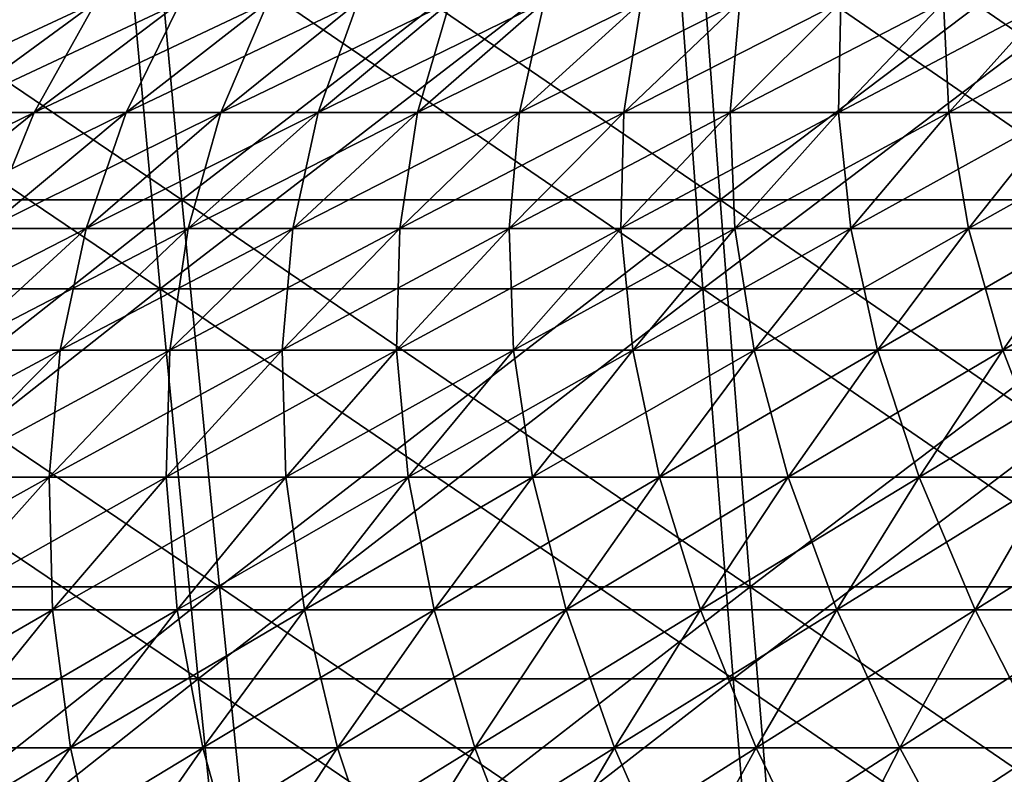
# Model space of a CAD drawing. Header units: millimetres. Extents: x -250 to 250, y -45 to 4150.
# Tile 485 of 656: x -34 to -23, y 4013 to 4022. Entities that reach past the tile are written whole.
import ezdxf

# ---------------------------------------------------------------- set-up
doc = ezdxf.new("R2010")
doc.units = ezdxf.units.MM
doc.header["$LTSCALE"] = 81.481481
for name, color, linetype in [('19', 7, 'CONTINUOUS'), ('20', 7, 'CONTINUOUS'), ('21', 7, 'CONTINUOUS'), ('22', 7, 'CONTINUOUS'), ('23', 7, 'CONTINUOUS'), ('24', 7, 'CONTINUOUS')]:
    doc.layers.add(name, color=color, linetype=linetype)

msp = doc.modelspace()

# ---------------------------------------------------------------- linework, layer by layer
at = {"layer": '19', "color": 7, "linetype": 'CONTINUOUS'}
for points in [[(-33.084, 4023.584, -213.13), (-39.109, 4018.851, -209.214), (-39.632, 4023.584, -212.01), (-33.084, 4023.584, -213.13)], [(-32.648, 4018.851, -210.319), (-39.109, 4018.851, -209.214), (-33.084, 4023.584, -213.13), (-32.648, 4018.851, -210.319)], [(-26.505, 4023.584, -214.048), (-32.648, 4018.851, -210.319), (-33.084, 4023.584, -213.13), (-26.505, 4023.584, -214.048)], [(-26.155, 4018.851, -211.224), (-32.648, 4018.851, -210.319), (-26.505, 4023.584, -214.048), (-26.155, 4018.851, -211.224)], [(-19.901, 4023.584, -214.763), (-26.155, 4018.851, -211.224), (-26.505, 4023.584, -214.048), (-19.901, 4023.584, -214.763)], [(-19.638, 4018.851, -211.93), (-26.155, 4018.851, -211.224), (-19.901, 4023.584, -214.763), (-19.638, 4018.851, -211.93)], [(-32.648, 4018.851, -210.319), (-38.567, 4014.181, -206.315), (-39.109, 4018.851, -209.214), (-32.648, 4018.851, -210.319)], [(-32.195, 4014.181, -207.405), (-38.567, 4014.181, -206.315), (-32.648, 4018.851, -210.319), (-32.195, 4014.181, -207.405)], [(-26.155, 4018.851, -211.224), (-32.195, 4014.181, -207.405), (-32.648, 4018.851, -210.319), (-26.155, 4018.851, -211.224)], [(-25.793, 4014.181, -208.298), (-32.195, 4014.181, -207.405), (-26.155, 4018.851, -211.224), (-25.793, 4014.181, -208.298)], [(-19.638, 4018.851, -211.93), (-25.793, 4014.181, -208.298), (-26.155, 4018.851, -211.224), (-19.638, 4018.851, -211.93)], [(-19.366, 4014.181, -208.993), (-25.793, 4014.181, -208.298), (-19.638, 4018.851, -211.93), (-19.366, 4014.181, -208.993)], [(-32.195, 4014.181, -207.405), (-38.006, 4009.578, -203.316), (-38.567, 4014.181, -206.315), (-32.195, 4014.181, -207.405)], [(-31.727, 4009.578, -204.39), (-38.006, 4009.578, -203.316), (-32.195, 4014.181, -207.405), (-31.727, 4009.578, -204.39)], [(-25.793, 4014.181, -208.298), (-31.727, 4009.578, -204.39), (-32.195, 4014.181, -207.405), (-25.793, 4014.181, -208.298)], [(-25.418, 4009.578, -205.27), (-31.727, 4009.578, -204.39), (-25.793, 4014.181, -208.298), (-25.418, 4009.578, -205.27)], [(-19.366, 4014.181, -208.993), (-25.418, 4009.578, -205.27), (-25.793, 4014.181, -208.298), (-19.366, 4014.181, -208.993)], [(-19.085, 4009.578, -205.955), (-25.418, 4009.578, -205.27), (-19.366, 4014.181, -208.993), (-19.085, 4009.578, -205.955)]]:
    msp.add_3dface(points, dxfattribs=at)
at = {"layer": '20', "color": 7, "linetype": 'CONTINUOUS'}
for points in [[(-39.109, 4018.851, 209.214), (-32.648, 4018.851, 210.319), (-39.632, 4023.584, 212.01), (-39.109, 4018.851, 209.214)], [(-39.632, 4023.584, 212.01), (-32.648, 4018.851, 210.319), (-33.084, 4023.584, 213.13), (-39.632, 4023.584, 212.01)], [(-32.648, 4018.851, 210.319), (-26.155, 4018.851, 211.224), (-33.084, 4023.584, 213.13), (-32.648, 4018.851, 210.319)], [(-33.084, 4023.584, 213.13), (-26.155, 4018.851, 211.224), (-26.505, 4023.584, 214.048), (-33.084, 4023.584, 213.13)], [(-26.155, 4018.851, 211.224), (-19.638, 4018.851, 211.93), (-26.505, 4023.584, 214.048), (-26.155, 4018.851, 211.224)], [(-26.505, 4023.584, 214.048), (-19.638, 4018.851, 211.93), (-19.901, 4023.584, 214.763), (-26.505, 4023.584, 214.048)], [(-38.567, 4014.181, 206.315), (-32.195, 4014.181, 207.405), (-39.109, 4018.851, 209.214), (-38.567, 4014.181, 206.315)], [(-39.109, 4018.851, 209.214), (-32.195, 4014.181, 207.405), (-32.648, 4018.851, 210.319), (-39.109, 4018.851, 209.214)], [(-32.195, 4014.181, 207.405), (-25.793, 4014.181, 208.298), (-32.648, 4018.851, 210.319), (-32.195, 4014.181, 207.405)], [(-32.648, 4018.851, 210.319), (-25.793, 4014.181, 208.298), (-26.155, 4018.851, 211.224), (-32.648, 4018.851, 210.319)], [(-25.793, 4014.181, 208.298), (-19.366, 4014.181, 208.993), (-26.155, 4018.851, 211.224), (-25.793, 4014.181, 208.298)], [(-26.155, 4018.851, 211.224), (-19.366, 4014.181, 208.993), (-19.638, 4018.851, 211.93), (-26.155, 4018.851, 211.224)], [(-38.006, 4009.578, 203.316), (-31.727, 4009.578, 204.39), (-38.567, 4014.181, 206.315), (-38.006, 4009.578, 203.316)], [(-38.567, 4014.181, 206.315), (-31.727, 4009.578, 204.39), (-32.195, 4014.181, 207.405), (-38.567, 4014.181, 206.315)], [(-31.727, 4009.578, 204.39), (-25.418, 4009.578, 205.27), (-32.195, 4014.181, 207.405), (-31.727, 4009.578, 204.39)], [(-32.195, 4014.181, 207.405), (-25.418, 4009.578, 205.27), (-25.793, 4014.181, 208.298), (-32.195, 4014.181, 207.405)], [(-25.418, 4009.578, 205.27), (-19.085, 4009.578, 205.955), (-25.793, 4014.181, 208.298), (-25.418, 4009.578, 205.27)], [(-25.793, 4014.181, 208.298), (-19.085, 4009.578, 205.955), (-19.366, 4014.181, 208.993), (-25.793, 4014.181, 208.298)]]:
    msp.add_3dface(points, dxfattribs=at)
at = {"layer": '21', "color": 7, "linetype": 'CONTINUOUS'}
for points in [[(-32.821, 4024.611, 211.434), (-38.798, 4019.916, 207.55), (-39.316, 4024.611, 210.323), (-32.821, 4024.611, 211.434)], [(-32.388, 4019.916, 208.646), (-38.798, 4019.916, 207.55), (-32.821, 4024.611, 211.434), (-32.388, 4019.916, 208.646)], [(-26.294, 4024.611, 212.344), (-32.388, 4019.916, 208.646), (-32.821, 4024.611, 211.434), (-26.294, 4024.611, 212.344)], [(-25.947, 4019.916, 209.544), (-32.388, 4019.916, 208.646), (-26.294, 4024.611, 212.344), (-25.947, 4019.916, 209.544)], [(-19.742, 4024.611, 213.054), (-25.947, 4019.916, 209.544), (-26.294, 4024.611, 212.344), (-19.742, 4024.611, 213.054)], [(-19.482, 4019.916, 210.244), (-25.947, 4019.916, 209.544), (-19.742, 4024.611, 213.054), (-19.482, 4019.916, 210.244)], [(-32.388, 4019.916, 208.646), (-38.26, 4015.284, 204.675), (-38.798, 4019.916, 207.55), (-32.388, 4019.916, 208.646)], [(-31.939, 4015.284, 205.756), (-38.26, 4015.284, 204.675), (-32.388, 4019.916, 208.646), (-31.939, 4015.284, 205.756)], [(-25.947, 4019.916, 209.544), (-31.939, 4015.284, 205.756), (-32.388, 4019.916, 208.646), (-25.947, 4019.916, 209.544)], [(-25.588, 4015.284, 206.642), (-31.939, 4015.284, 205.756), (-25.947, 4019.916, 209.544), (-25.588, 4015.284, 206.642)], [(-19.482, 4019.916, 210.244), (-25.588, 4015.284, 206.642), (-25.947, 4019.916, 209.544), (-19.482, 4019.916, 210.244)], [(-19.212, 4015.284, 207.332), (-25.588, 4015.284, 206.642), (-19.482, 4019.916, 210.244), (-19.212, 4015.284, 207.332)], [(-31.939, 4015.284, 205.756), (-37.704, 4010.718, 201.7), (-38.26, 4015.284, 204.675), (-31.939, 4015.284, 205.756)], [(-31.475, 4010.718, 202.766), (-37.704, 4010.718, 201.7), (-31.939, 4015.284, 205.756), (-31.475, 4010.718, 202.766)], [(-25.588, 4015.284, 206.642), (-31.475, 4010.718, 202.766), (-31.939, 4015.284, 205.756), (-25.588, 4015.284, 206.642)], [(-25.216, 4010.718, 203.639), (-31.475, 4010.718, 202.766), (-25.588, 4015.284, 206.642), (-25.216, 4010.718, 203.639)], [(-19.212, 4015.284, 207.332), (-25.216, 4010.718, 203.639), (-25.588, 4015.284, 206.642), (-19.212, 4015.284, 207.332)], [(-18.933, 4010.718, 204.319), (-25.216, 4010.718, 203.639), (-19.212, 4015.284, 207.332), (-18.933, 4010.718, 204.319)]]:
    msp.add_3dface(points, dxfattribs=at)
at = {"layer": '22', "color": 7, "linetype": 'CONTINUOUS'}
for points in [[(-38.798, 4019.916, -207.55), (-32.388, 4019.916, -208.646), (-39.316, 4024.611, -210.323), (-38.798, 4019.916, -207.55)], [(-39.316, 4024.611, -210.323), (-32.388, 4019.916, -208.646), (-32.821, 4024.611, -211.434), (-39.316, 4024.611, -210.323)], [(-32.388, 4019.916, -208.646), (-25.947, 4019.916, -209.544), (-32.821, 4024.611, -211.434), (-32.388, 4019.916, -208.646)], [(-32.821, 4024.611, -211.434), (-25.947, 4019.916, -209.544), (-26.294, 4024.611, -212.344), (-32.821, 4024.611, -211.434)], [(-25.947, 4019.916, -209.544), (-19.482, 4019.916, -210.244), (-26.294, 4024.611, -212.344), (-25.947, 4019.916, -209.544)], [(-26.294, 4024.611, -212.344), (-19.482, 4019.916, -210.244), (-19.742, 4024.611, -213.054), (-26.294, 4024.611, -212.344)], [(-38.26, 4015.284, -204.675), (-31.939, 4015.284, -205.756), (-38.798, 4019.916, -207.55), (-38.26, 4015.284, -204.675)], [(-38.798, 4019.916, -207.55), (-31.939, 4015.284, -205.756), (-32.388, 4019.916, -208.646), (-38.798, 4019.916, -207.55)], [(-31.939, 4015.284, -205.756), (-25.588, 4015.284, -206.642), (-32.388, 4019.916, -208.646), (-31.939, 4015.284, -205.756)], [(-32.388, 4019.916, -208.646), (-25.588, 4015.284, -206.642), (-25.947, 4019.916, -209.544), (-32.388, 4019.916, -208.646)], [(-25.588, 4015.284, -206.642), (-19.212, 4015.284, -207.332), (-25.947, 4019.916, -209.544), (-25.588, 4015.284, -206.642)], [(-25.947, 4019.916, -209.544), (-19.212, 4015.284, -207.332), (-19.482, 4019.916, -210.244), (-25.947, 4019.916, -209.544)], [(-37.704, 4010.718, -201.7), (-31.475, 4010.718, -202.766), (-38.26, 4015.284, -204.675), (-37.704, 4010.718, -201.7)], [(-38.26, 4015.284, -204.675), (-31.475, 4010.718, -202.766), (-31.939, 4015.284, -205.756), (-38.26, 4015.284, -204.675)], [(-31.475, 4010.718, -202.766), (-25.216, 4010.718, -203.639), (-31.939, 4015.284, -205.756), (-31.475, 4010.718, -202.766)], [(-31.939, 4015.284, -205.756), (-25.216, 4010.718, -203.639), (-25.588, 4015.284, -206.642), (-31.939, 4015.284, -205.756)], [(-25.216, 4010.718, -203.639), (-18.933, 4010.718, -204.319), (-25.588, 4015.284, -206.642), (-25.216, 4010.718, -203.639)], [(-25.588, 4015.284, -206.642), (-18.933, 4010.718, -204.319), (-19.212, 4015.284, -207.332), (-25.588, 4015.284, -206.642)]]:
    msp.add_3dface(points, dxfattribs=at)
at = {"layer": '23', "color": 7, "linetype": 'CONTINUOUS'}
for points in [[(-35.224, 4020.963, 34.156), (-34.156, 4020.963, 35.224), (-33.418, 4022.282, 32.404), (-35.224, 4020.963, 34.156)], [(-34.4, 4022.282, 31.359), (-35.224, 4020.963, 34.156), (-33.418, 4022.282, 32.404), (-34.4, 4022.282, 31.359)], [(-34.156, 4020.963, 35.224), (-33.055, 4020.963, 36.259), (-32.404, 4022.282, 33.418), (-34.156, 4020.963, 35.224)], [(-33.418, 4022.282, 32.404), (-34.156, 4020.963, 35.224), (-32.404, 4022.282, 33.418), (-33.418, 4022.282, 32.404)], [(-33.055, 4020.963, 36.259), (-31.923, 4020.963, 37.26), (-31.359, 4022.282, 34.4), (-33.055, 4020.963, 36.259)], [(-32.404, 4022.282, 33.418), (-33.055, 4020.963, 36.259), (-31.359, 4022.282, 34.4), (-32.404, 4022.282, 33.418)], [(-31.923, 4020.963, 37.26), (-30.76, 4020.963, 38.226), (-30.285, 4022.282, 35.349), (-31.923, 4020.963, 37.26)], [(-31.359, 4022.282, 34.4), (-31.923, 4020.963, 37.26), (-30.285, 4022.282, 35.349), (-31.359, 4022.282, 34.4)], [(-30.76, 4020.963, 38.226), (-29.568, 4020.963, 39.155), (-29.182, 4022.282, 36.265), (-30.76, 4020.963, 38.226)], [(-30.285, 4022.282, 35.349), (-30.76, 4020.963, 38.226), (-29.182, 4022.282, 36.265), (-30.285, 4022.282, 35.349)], [(-29.568, 4020.963, 39.155), (-28.348, 4020.963, 40.047), (-28.052, 4022.282, 37.146), (-29.568, 4020.963, 39.155)], [(-29.182, 4022.282, 36.265), (-29.568, 4020.963, 39.155), (-28.052, 4022.282, 37.146), (-29.182, 4022.282, 36.265)], [(-28.348, 4020.963, 40.047), (-27.102, 4020.963, 40.901), (-26.894, 4022.282, 37.993), (-28.348, 4020.963, 40.047)], [(-28.052, 4022.282, 37.146), (-28.348, 4020.963, 40.047), (-26.894, 4022.282, 37.993), (-28.052, 4022.282, 37.146)], [(-27.102, 4020.963, 40.901), (-25.829, 4020.963, 41.716), (-25.712, 4022.282, 38.803), (-27.102, 4020.963, 40.901)], [(-26.894, 4022.282, 37.993), (-27.102, 4020.963, 40.901), (-25.712, 4022.282, 38.803), (-26.894, 4022.282, 37.993)], [(-25.829, 4020.963, 41.716), (-24.533, 4020.963, 42.492), (-24.505, 4022.282, 39.576), (-25.829, 4020.963, 41.716)], [(-25.712, 4022.282, 38.803), (-25.829, 4020.963, 41.716), (-24.505, 4022.282, 39.576), (-25.712, 4022.282, 38.803)], [(-24.533, 4020.963, 42.492), (-23.212, 4020.963, 43.227), (-23.274, 4022.282, 40.312), (-24.533, 4020.963, 42.492)], [(-24.505, 4022.282, 39.576), (-24.533, 4020.963, 42.492), (-23.274, 4022.282, 40.312), (-24.505, 4022.282, 39.576)], [(-23.274, 4022.282, 40.312), (-23.212, 4020.963, 43.227), (-22.022, 4022.282, 41.01), (-23.274, 4022.282, 40.312)], [(-23.212, 4020.963, 43.227), (-21.87, 4020.963, 43.921), (-22.022, 4022.282, 41.01), (-23.212, 4020.963, 43.227)], [(-35.882, 4019.575, 37.004), (-34.725, 4019.575, 38.092), (-34.156, 4020.963, 35.224), (-35.882, 4019.575, 37.004)], [(-35.224, 4020.963, 34.156), (-35.882, 4019.575, 37.004), (-34.156, 4020.963, 35.224), (-35.224, 4020.963, 34.156)], [(-34.725, 4019.575, 38.092), (-33.536, 4019.575, 39.143), (-33.055, 4020.963, 36.259), (-34.725, 4019.575, 38.092)], [(-34.156, 4020.963, 35.224), (-34.725, 4019.575, 38.092), (-33.055, 4020.963, 36.259), (-34.156, 4020.963, 35.224)], [(-33.536, 4019.575, 39.143), (-32.314, 4019.575, 40.157), (-31.923, 4020.963, 37.26), (-33.536, 4019.575, 39.143)], [(-33.055, 4020.963, 36.259), (-33.536, 4019.575, 39.143), (-31.923, 4020.963, 37.26), (-33.055, 4020.963, 36.259)], [(-32.314, 4019.575, 40.157), (-31.062, 4019.575, 41.133), (-30.76, 4020.963, 38.226), (-32.314, 4019.575, 40.157)], [(-31.923, 4020.963, 37.26), (-32.314, 4019.575, 40.157), (-30.76, 4020.963, 38.226), (-31.923, 4020.963, 37.26)], [(-31.062, 4019.575, 41.133), (-29.781, 4019.575, 42.07), (-29.568, 4020.963, 39.155), (-31.062, 4019.575, 41.133)], [(-30.76, 4020.963, 38.226), (-31.062, 4019.575, 41.133), (-29.568, 4020.963, 39.155), (-30.76, 4020.963, 38.226)], [(-29.781, 4019.575, 42.07), (-28.471, 4019.575, 42.967), (-28.348, 4020.963, 40.047), (-29.781, 4019.575, 42.07)], [(-29.568, 4020.963, 39.155), (-29.781, 4019.575, 42.07), (-28.348, 4020.963, 40.047), (-29.568, 4020.963, 39.155)], [(-28.471, 4019.575, 42.967), (-27.135, 4019.575, 43.824), (-27.102, 4020.963, 40.901), (-28.471, 4019.575, 42.967)], [(-28.348, 4020.963, 40.047), (-28.471, 4019.575, 42.967), (-27.102, 4020.963, 40.901), (-28.348, 4020.963, 40.047)], [(-27.135, 4019.575, 43.824), (-25.772, 4019.575, 44.639), (-25.829, 4020.963, 41.716), (-27.135, 4019.575, 43.824)], [(-27.102, 4020.963, 40.901), (-27.135, 4019.575, 43.824), (-25.829, 4020.963, 41.716), (-27.102, 4020.963, 40.901)], [(-25.829, 4020.963, 41.716), (-25.772, 4019.575, 44.639), (-24.533, 4020.963, 42.492), (-25.829, 4020.963, 41.716)], [(-25.772, 4019.575, 44.639), (-24.385, 4019.575, 45.411), (-24.533, 4020.963, 42.492), (-25.772, 4019.575, 44.639)], [(-24.533, 4020.963, 42.492), (-24.385, 4019.575, 45.411), (-23.212, 4020.963, 43.227), (-24.533, 4020.963, 42.492)], [(-24.385, 4019.575, 45.411), (-22.975, 4019.575, 46.141), (-23.212, 4020.963, 43.227), (-24.385, 4019.575, 45.411)], [(-23.212, 4020.963, 43.227), (-22.975, 4019.575, 46.141), (-21.87, 4020.963, 43.921), (-23.212, 4020.963, 43.227)], [(-22.975, 4019.575, 46.141), (-21.543, 4019.575, 46.826), (-21.87, 4020.963, 43.921), (-22.975, 4019.575, 46.141)], [(-35.123, 4018.119, 40.996), (-33.844, 4018.119, 42.058), (-33.536, 4019.575, 39.143), (-35.123, 4018.119, 40.996)], [(-34.725, 4019.575, 38.092), (-35.123, 4018.119, 40.996), (-33.536, 4019.575, 39.143), (-34.725, 4019.575, 38.092)], [(-33.844, 4018.119, 42.058), (-32.533, 4018.119, 43.08), (-32.314, 4019.575, 40.157), (-33.844, 4018.119, 42.058)], [(-33.536, 4019.575, 39.143), (-33.844, 4018.119, 42.058), (-32.314, 4019.575, 40.157), (-33.536, 4019.575, 39.143)], [(-32.533, 4018.119, 43.08), (-31.191, 4018.119, 44.062), (-31.062, 4019.575, 41.133), (-32.533, 4018.119, 43.08)], [(-32.314, 4019.575, 40.157), (-32.533, 4018.119, 43.08), (-31.062, 4019.575, 41.133), (-32.314, 4019.575, 40.157)], [(-31.191, 4018.119, 44.062), (-29.819, 4018.119, 45.001), (-29.781, 4019.575, 42.07), (-31.191, 4018.119, 44.062)], [(-31.062, 4019.575, 41.133), (-31.191, 4018.119, 44.062), (-29.781, 4019.575, 42.07), (-31.062, 4019.575, 41.133)], [(-29.819, 4018.119, 45.001), (-28.419, 4018.119, 45.898), (-28.471, 4019.575, 42.967), (-29.819, 4018.119, 45.001)], [(-29.781, 4019.575, 42.07), (-29.819, 4018.119, 45.001), (-28.471, 4019.575, 42.967), (-29.781, 4019.575, 42.07)], [(-28.471, 4019.575, 42.967), (-28.419, 4018.119, 45.898), (-27.135, 4019.575, 43.824), (-28.471, 4019.575, 42.967)], [(-28.419, 4018.119, 45.898), (-26.992, 4018.119, 46.752), (-27.135, 4019.575, 43.824), (-28.419, 4018.119, 45.898)], [(-27.135, 4019.575, 43.824), (-26.992, 4018.119, 46.752), (-25.772, 4019.575, 44.639), (-27.135, 4019.575, 43.824)], [(-26.992, 4018.119, 46.752), (-25.54, 4018.119, 47.561), (-25.772, 4019.575, 44.639), (-26.992, 4018.119, 46.752)], [(-25.772, 4019.575, 44.639), (-25.54, 4018.119, 47.561), (-24.385, 4019.575, 45.411), (-25.772, 4019.575, 44.639)], [(-25.54, 4018.119, 47.561), (-24.063, 4018.119, 48.325), (-24.385, 4019.575, 45.411), (-25.54, 4018.119, 47.561)], [(-24.385, 4019.575, 45.411), (-24.063, 4018.119, 48.325), (-22.975, 4019.575, 46.141), (-24.385, 4019.575, 45.411)], [(-24.063, 4018.119, 48.325), (-22.563, 4018.119, 49.043), (-22.975, 4019.575, 46.141), (-24.063, 4018.119, 48.325)], [(-22.975, 4019.575, 46.141), (-22.563, 4018.119, 49.043), (-21.543, 4019.575, 46.826), (-22.975, 4019.575, 46.141)], [(-22.563, 4018.119, 49.043), (-21.042, 4018.119, 49.714), (-21.543, 4019.575, 46.826), (-22.563, 4018.119, 49.043)], [(-35.348, 4016.597, 43.927), (-33.978, 4016.597, 44.995), (-33.844, 4018.119, 42.058), (-35.348, 4016.597, 43.927)], [(-35.123, 4018.119, 40.996), (-35.348, 4016.597, 43.927), (-33.844, 4018.119, 42.058), (-35.123, 4018.119, 40.996)], [(-33.978, 4016.597, 44.995), (-32.577, 4016.597, 46.02), (-32.533, 4018.119, 43.08), (-33.978, 4016.597, 44.995)], [(-33.844, 4018.119, 42.058), (-33.978, 4016.597, 44.995), (-32.533, 4018.119, 43.08), (-33.844, 4018.119, 42.058)], [(-32.577, 4016.597, 46.02), (-31.144, 4016.597, 47.001), (-31.191, 4018.119, 44.062), (-32.577, 4016.597, 46.02)], [(-32.533, 4018.119, 43.08), (-32.577, 4016.597, 46.02), (-31.191, 4018.119, 44.062), (-32.533, 4018.119, 43.08)], [(-31.191, 4018.119, 44.062), (-31.144, 4016.597, 47.001), (-29.819, 4018.119, 45.001), (-31.191, 4018.119, 44.062)], [(-31.144, 4016.597, 47.001), (-29.682, 4016.597, 47.938), (-29.819, 4018.119, 45.001), (-31.144, 4016.597, 47.001)], [(-29.819, 4018.119, 45.001), (-29.682, 4016.597, 47.938), (-28.419, 4018.119, 45.898), (-29.819, 4018.119, 45.001)], [(-29.682, 4016.597, 47.938), (-28.192, 4016.597, 48.829), (-28.419, 4018.119, 45.898), (-29.682, 4016.597, 47.938)], [(-28.419, 4018.119, 45.898), (-28.192, 4016.597, 48.829), (-26.992, 4018.119, 46.752), (-28.419, 4018.119, 45.898)], [(-28.192, 4016.597, 48.829), (-26.675, 4016.597, 49.674), (-26.992, 4018.119, 46.752), (-28.192, 4016.597, 48.829)], [(-26.992, 4018.119, 46.752), (-26.675, 4016.597, 49.674), (-25.54, 4018.119, 47.561), (-26.992, 4018.119, 46.752)], [(-26.675, 4016.597, 49.674), (-25.132, 4016.597, 50.472), (-25.54, 4018.119, 47.561), (-26.675, 4016.597, 49.674)], [(-25.54, 4018.119, 47.561), (-25.132, 4016.597, 50.472), (-24.063, 4018.119, 48.325), (-25.54, 4018.119, 47.561)], [(-25.132, 4016.597, 50.472), (-23.566, 4016.597, 51.222), (-24.063, 4018.119, 48.325), (-25.132, 4016.597, 50.472)], [(-24.063, 4018.119, 48.325), (-23.566, 4016.597, 51.222), (-22.563, 4018.119, 49.043), (-24.063, 4018.119, 48.325)], [(-23.566, 4016.597, 51.222), (-21.977, 4016.597, 51.924), (-22.563, 4018.119, 49.043), (-23.566, 4016.597, 51.222)], [(-22.563, 4018.119, 49.043), (-21.977, 4016.597, 51.924), (-21.042, 4018.119, 49.714), (-22.563, 4018.119, 49.043)], [(-35.398, 4015.009, 46.875), (-33.938, 4015.009, 47.943), (-33.978, 4016.597, 44.995), (-35.398, 4015.009, 46.875)], [(-35.348, 4016.597, 43.927), (-35.398, 4015.009, 46.875), (-33.978, 4016.597, 44.995), (-35.348, 4016.597, 43.927)], [(-33.978, 4016.597, 44.995), (-33.938, 4015.009, 47.943), (-32.577, 4016.597, 46.02), (-33.978, 4016.597, 44.995)], [(-33.938, 4015.009, 47.943), (-32.445, 4015.009, 48.965), (-32.577, 4016.597, 46.02), (-33.938, 4015.009, 47.943)], [(-32.577, 4016.597, 46.02), (-32.445, 4015.009, 48.965), (-31.144, 4016.597, 47.001), (-32.577, 4016.597, 46.02)], [(-32.445, 4015.009, 48.965), (-30.922, 4015.009, 49.941), (-31.144, 4016.597, 47.001), (-32.445, 4015.009, 48.965)], [(-31.144, 4016.597, 47.001), (-30.922, 4015.009, 49.941), (-29.682, 4016.597, 47.938), (-31.144, 4016.597, 47.001)], [(-30.922, 4015.009, 49.941), (-29.37, 4015.009, 50.87), (-29.682, 4016.597, 47.938), (-30.922, 4015.009, 49.941)], [(-29.682, 4016.597, 47.938), (-29.37, 4015.009, 50.87), (-28.192, 4016.597, 48.829), (-29.682, 4016.597, 47.938)], [(-29.37, 4015.009, 50.87), (-27.789, 4015.009, 51.75), (-28.192, 4016.597, 48.829), (-29.37, 4015.009, 50.87)], [(-28.192, 4016.597, 48.829), (-27.789, 4015.009, 51.75), (-26.675, 4016.597, 49.674), (-28.192, 4016.597, 48.829)], [(-27.789, 4015.009, 51.75), (-26.182, 4015.009, 52.581), (-26.675, 4016.597, 49.674), (-27.789, 4015.009, 51.75)], [(-26.675, 4016.597, 49.674), (-26.182, 4015.009, 52.581), (-25.132, 4016.597, 50.472), (-26.675, 4016.597, 49.674)], [(-26.182, 4015.009, 52.581), (-24.551, 4015.009, 53.363), (-25.132, 4016.597, 50.472), (-26.182, 4015.009, 52.581)], [(-25.132, 4016.597, 50.472), (-24.551, 4015.009, 53.363), (-23.566, 4016.597, 51.222), (-25.132, 4016.597, 50.472)], [(-24.551, 4015.009, 53.363), (-22.896, 4015.009, 54.093), (-23.566, 4016.597, 51.222), (-24.551, 4015.009, 53.363)], [(-23.566, 4016.597, 51.222), (-22.896, 4015.009, 54.093), (-21.977, 4016.597, 51.924), (-23.566, 4016.597, 51.222)], [(-22.896, 4015.009, 54.093), (-21.219, 4015.009, 54.773), (-21.977, 4016.597, 51.924), (-22.896, 4015.009, 54.093)], [(-35.398, 4015.009, 46.875), (-35.273, 4013.357, 49.829), (-33.938, 4015.009, 47.943), (-35.398, 4015.009, 46.875)], [(-35.273, 4013.357, 49.829), (-33.722, 4013.357, 50.892), (-33.938, 4015.009, 47.943), (-35.273, 4013.357, 49.829)], [(-33.938, 4015.009, 47.943), (-33.722, 4013.357, 50.892), (-32.445, 4015.009, 48.965), (-33.938, 4015.009, 47.943)], [(-33.722, 4013.357, 50.892), (-32.139, 4013.357, 51.906), (-32.445, 4015.009, 48.965), (-33.722, 4013.357, 50.892)], [(-32.445, 4015.009, 48.965), (-32.139, 4013.357, 51.906), (-30.922, 4015.009, 49.941), (-32.445, 4015.009, 48.965)], [(-32.139, 4013.357, 51.906), (-30.525, 4013.357, 52.871), (-30.922, 4015.009, 49.941), (-32.139, 4013.357, 51.906)], [(-30.922, 4015.009, 49.941), (-30.525, 4013.357, 52.871), (-29.37, 4015.009, 50.87), (-30.922, 4015.009, 49.941)], [(-30.525, 4013.357, 52.871), (-28.883, 4013.357, 53.786), (-29.37, 4015.009, 50.87), (-30.525, 4013.357, 52.871)], [(-29.37, 4015.009, 50.87), (-28.883, 4013.357, 53.786), (-27.789, 4015.009, 51.75), (-29.37, 4015.009, 50.87)], [(-28.883, 4013.357, 53.786), (-27.213, 4013.357, 54.65), (-27.789, 4015.009, 51.75), (-28.883, 4013.357, 53.786)], [(-27.789, 4015.009, 51.75), (-27.213, 4013.357, 54.65), (-26.182, 4015.009, 52.581), (-27.789, 4015.009, 51.75)], [(-27.213, 4013.357, 54.65), (-25.517, 4013.357, 55.462), (-26.182, 4015.009, 52.581), (-27.213, 4013.357, 54.65)], [(-26.182, 4015.009, 52.581), (-25.517, 4013.357, 55.462), (-24.551, 4015.009, 53.363), (-26.182, 4015.009, 52.581)], [(-25.517, 4013.357, 55.462), (-23.797, 4013.357, 56.222), (-24.551, 4015.009, 53.363), (-25.517, 4013.357, 55.462)], [(-24.551, 4015.009, 53.363), (-23.797, 4013.357, 56.222), (-22.896, 4015.009, 54.093), (-24.551, 4015.009, 53.363)], [(-23.797, 4013.357, 56.222), (-22.054, 4013.357, 56.928), (-22.896, 4015.009, 54.093), (-23.797, 4013.357, 56.222)], [(-22.896, 4015.009, 54.093), (-22.054, 4013.357, 56.928), (-21.219, 4015.009, 54.773), (-22.896, 4015.009, 54.093)], [(-35.273, 4013.357, 49.829), (-34.973, 4011.641, 52.78), (-33.722, 4013.357, 50.892), (-35.273, 4013.357, 49.829)], [(-34.973, 4011.641, 52.78), (-33.331, 4011.641, 53.832), (-33.722, 4013.357, 50.892), (-34.973, 4011.641, 52.78)], [(-33.722, 4013.357, 50.892), (-33.331, 4011.641, 53.832), (-32.139, 4013.357, 51.906), (-33.722, 4013.357, 50.892)], [(-33.331, 4011.641, 53.832), (-31.658, 4011.641, 54.833), (-32.139, 4013.357, 51.906), (-33.331, 4011.641, 53.832)], [(-32.139, 4013.357, 51.906), (-31.658, 4011.641, 54.833), (-30.525, 4013.357, 52.871), (-32.139, 4013.357, 51.906)], [(-31.658, 4011.641, 54.833), (-29.954, 4011.641, 55.782), (-30.525, 4013.357, 52.871), (-31.658, 4011.641, 54.833)], [(-30.525, 4013.357, 52.871), (-29.954, 4011.641, 55.782), (-28.883, 4013.357, 53.786), (-30.525, 4013.357, 52.871)], [(-29.954, 4011.641, 55.782), (-28.222, 4011.641, 56.678), (-28.883, 4013.357, 53.786), (-29.954, 4011.641, 55.782)], [(-28.883, 4013.357, 53.786), (-28.222, 4011.641, 56.678), (-27.213, 4013.357, 54.65), (-28.883, 4013.357, 53.786)], [(-28.222, 4011.641, 56.678), (-26.463, 4011.641, 57.52), (-27.213, 4013.357, 54.65), (-28.222, 4011.641, 56.678)], [(-27.213, 4013.357, 54.65), (-26.463, 4011.641, 57.52), (-25.517, 4013.357, 55.462), (-27.213, 4013.357, 54.65)], [(-26.463, 4011.641, 57.52), (-24.679, 4011.641, 58.308), (-25.517, 4013.357, 55.462), (-26.463, 4011.641, 57.52)], [(-25.517, 4013.357, 55.462), (-24.679, 4011.641, 58.308), (-23.797, 4013.357, 56.222), (-25.517, 4013.357, 55.462)], [(-24.679, 4011.641, 58.308), (-22.872, 4011.641, 59.04), (-23.797, 4013.357, 56.222), (-24.679, 4011.641, 58.308)], [(-23.797, 4013.357, 56.222), (-22.872, 4011.641, 59.04), (-22.054, 4013.357, 56.928), (-23.797, 4013.357, 56.222)], [(-22.872, 4011.641, 59.04), (-21.043, 4011.641, 59.716), (-22.054, 4013.357, 56.928), (-22.872, 4011.641, 59.04)]]:
    msp.add_3dface(points, dxfattribs=at)
at = {"layer": '24', "color": 7, "linetype": 'CONTINUOUS'}
for points in [[(-35.224, 4020.963, -34.156), (-36.259, 4020.963, -33.055), (-33.418, 4022.282, -32.404), (-35.224, 4020.963, -34.156)], [(-33.418, 4022.282, -32.404), (-36.259, 4020.963, -33.055), (-34.4, 4022.282, -31.359), (-33.418, 4022.282, -32.404)], [(-34.156, 4020.963, -35.224), (-35.224, 4020.963, -34.156), (-32.404, 4022.282, -33.418), (-34.156, 4020.963, -35.224)], [(-32.404, 4022.282, -33.418), (-35.224, 4020.963, -34.156), (-33.418, 4022.282, -32.404), (-32.404, 4022.282, -33.418)], [(-33.055, 4020.963, -36.259), (-34.156, 4020.963, -35.224), (-31.359, 4022.282, -34.4), (-33.055, 4020.963, -36.259)], [(-31.359, 4022.282, -34.4), (-34.156, 4020.963, -35.224), (-32.404, 4022.282, -33.418), (-31.359, 4022.282, -34.4)], [(-31.923, 4020.963, -37.26), (-33.055, 4020.963, -36.259), (-30.285, 4022.282, -35.349), (-31.923, 4020.963, -37.26)], [(-30.285, 4022.282, -35.349), (-33.055, 4020.963, -36.259), (-31.359, 4022.282, -34.4), (-30.285, 4022.282, -35.349)], [(-30.76, 4020.963, -38.226), (-31.923, 4020.963, -37.26), (-29.182, 4022.282, -36.265), (-30.76, 4020.963, -38.226)], [(-29.182, 4022.282, -36.265), (-31.923, 4020.963, -37.26), (-30.285, 4022.282, -35.349), (-29.182, 4022.282, -36.265)], [(-29.568, 4020.963, -39.155), (-30.76, 4020.963, -38.226), (-28.052, 4022.282, -37.146), (-29.568, 4020.963, -39.155)], [(-28.052, 4022.282, -37.146), (-30.76, 4020.963, -38.226), (-29.182, 4022.282, -36.265), (-28.052, 4022.282, -37.146)], [(-28.348, 4020.963, -40.047), (-29.568, 4020.963, -39.155), (-26.894, 4022.282, -37.993), (-28.348, 4020.963, -40.047)], [(-26.894, 4022.282, -37.993), (-29.568, 4020.963, -39.155), (-28.052, 4022.282, -37.146), (-26.894, 4022.282, -37.993)], [(-27.102, 4020.963, -40.901), (-28.348, 4020.963, -40.047), (-25.712, 4022.282, -38.803), (-27.102, 4020.963, -40.901)], [(-25.712, 4022.282, -38.803), (-28.348, 4020.963, -40.047), (-26.894, 4022.282, -37.993), (-25.712, 4022.282, -38.803)], [(-25.829, 4020.963, -41.716), (-27.102, 4020.963, -40.901), (-24.505, 4022.282, -39.576), (-25.829, 4020.963, -41.716)], [(-24.505, 4022.282, -39.576), (-27.102, 4020.963, -40.901), (-25.712, 4022.282, -38.803), (-24.505, 4022.282, -39.576)], [(-24.533, 4020.963, -42.492), (-25.829, 4020.963, -41.716), (-23.274, 4022.282, -40.312), (-24.533, 4020.963, -42.492)], [(-23.274, 4022.282, -40.312), (-25.829, 4020.963, -41.716), (-24.505, 4022.282, -39.576), (-23.274, 4022.282, -40.312)], [(-23.212, 4020.963, -43.227), (-24.533, 4020.963, -42.492), (-22.022, 4022.282, -41.01), (-23.212, 4020.963, -43.227)], [(-22.022, 4022.282, -41.01), (-24.533, 4020.963, -42.492), (-23.274, 4022.282, -40.312), (-22.022, 4022.282, -41.01)], [(-21.87, 4020.963, -43.921), (-23.212, 4020.963, -43.227), (-20.748, 4022.282, -41.668), (-21.87, 4020.963, -43.921)], [(-20.748, 4022.282, -41.668), (-23.212, 4020.963, -43.227), (-22.022, 4022.282, -41.01), (-20.748, 4022.282, -41.668)], [(-35.882, 4019.575, -37.004), (-37.004, 4019.575, -35.882), (-34.156, 4020.963, -35.224), (-35.882, 4019.575, -37.004)], [(-34.156, 4020.963, -35.224), (-37.004, 4019.575, -35.882), (-35.224, 4020.963, -34.156), (-34.156, 4020.963, -35.224)], [(-34.725, 4019.575, -38.092), (-35.882, 4019.575, -37.004), (-33.055, 4020.963, -36.259), (-34.725, 4019.575, -38.092)], [(-33.055, 4020.963, -36.259), (-35.882, 4019.575, -37.004), (-34.156, 4020.963, -35.224), (-33.055, 4020.963, -36.259)], [(-33.536, 4019.575, -39.143), (-34.725, 4019.575, -38.092), (-31.923, 4020.963, -37.26), (-33.536, 4019.575, -39.143)], [(-31.923, 4020.963, -37.26), (-34.725, 4019.575, -38.092), (-33.055, 4020.963, -36.259), (-31.923, 4020.963, -37.26)], [(-32.314, 4019.575, -40.157), (-33.536, 4019.575, -39.143), (-30.76, 4020.963, -38.226), (-32.314, 4019.575, -40.157)], [(-30.76, 4020.963, -38.226), (-33.536, 4019.575, -39.143), (-31.923, 4020.963, -37.26), (-30.76, 4020.963, -38.226)], [(-31.062, 4019.575, -41.133), (-32.314, 4019.575, -40.157), (-29.568, 4020.963, -39.155), (-31.062, 4019.575, -41.133)], [(-29.568, 4020.963, -39.155), (-32.314, 4019.575, -40.157), (-30.76, 4020.963, -38.226), (-29.568, 4020.963, -39.155)], [(-29.781, 4019.575, -42.07), (-31.062, 4019.575, -41.133), (-28.348, 4020.963, -40.047), (-29.781, 4019.575, -42.07)], [(-28.348, 4020.963, -40.047), (-31.062, 4019.575, -41.133), (-29.568, 4020.963, -39.155), (-28.348, 4020.963, -40.047)], [(-28.471, 4019.575, -42.967), (-29.781, 4019.575, -42.07), (-27.102, 4020.963, -40.901), (-28.471, 4019.575, -42.967)], [(-27.102, 4020.963, -40.901), (-29.781, 4019.575, -42.07), (-28.348, 4020.963, -40.047), (-27.102, 4020.963, -40.901)], [(-27.135, 4019.575, -43.824), (-28.471, 4019.575, -42.967), (-25.829, 4020.963, -41.716), (-27.135, 4019.575, -43.824)], [(-25.829, 4020.963, -41.716), (-28.471, 4019.575, -42.967), (-27.102, 4020.963, -40.901), (-25.829, 4020.963, -41.716)], [(-25.772, 4019.575, -44.639), (-27.135, 4019.575, -43.824), (-24.533, 4020.963, -42.492), (-25.772, 4019.575, -44.639)], [(-24.533, 4020.963, -42.492), (-27.135, 4019.575, -43.824), (-25.829, 4020.963, -41.716), (-24.533, 4020.963, -42.492)], [(-24.385, 4019.575, -45.411), (-25.772, 4019.575, -44.639), (-23.212, 4020.963, -43.227), (-24.385, 4019.575, -45.411)], [(-23.212, 4020.963, -43.227), (-25.772, 4019.575, -44.639), (-24.533, 4020.963, -42.492), (-23.212, 4020.963, -43.227)], [(-22.975, 4019.575, -46.141), (-24.385, 4019.575, -45.411), (-21.87, 4020.963, -43.921), (-22.975, 4019.575, -46.141)], [(-21.87, 4020.963, -43.921), (-24.385, 4019.575, -45.411), (-23.212, 4020.963, -43.227), (-21.87, 4020.963, -43.921)], [(-21.543, 4019.575, -46.826), (-22.975, 4019.575, -46.141), (-20.507, 4020.963, -44.574), (-21.543, 4019.575, -46.826)], [(-20.507, 4020.963, -44.574), (-22.975, 4019.575, -46.141), (-21.87, 4020.963, -43.921), (-20.507, 4020.963, -44.574)], [(-35.123, 4018.119, -40.996), (-36.369, 4018.119, -39.895), (-33.536, 4019.575, -39.143), (-35.123, 4018.119, -40.996)], [(-33.536, 4019.575, -39.143), (-36.369, 4018.119, -39.895), (-34.725, 4019.575, -38.092), (-33.536, 4019.575, -39.143)], [(-33.844, 4018.119, -42.058), (-35.123, 4018.119, -40.996), (-32.314, 4019.575, -40.157), (-33.844, 4018.119, -42.058)], [(-32.314, 4019.575, -40.157), (-35.123, 4018.119, -40.996), (-33.536, 4019.575, -39.143), (-32.314, 4019.575, -40.157)], [(-32.533, 4018.119, -43.08), (-33.844, 4018.119, -42.058), (-31.062, 4019.575, -41.133), (-32.533, 4018.119, -43.08)], [(-31.062, 4019.575, -41.133), (-33.844, 4018.119, -42.058), (-32.314, 4019.575, -40.157), (-31.062, 4019.575, -41.133)], [(-31.191, 4018.119, -44.062), (-32.533, 4018.119, -43.08), (-29.781, 4019.575, -42.07), (-31.191, 4018.119, -44.062)], [(-29.781, 4019.575, -42.07), (-32.533, 4018.119, -43.08), (-31.062, 4019.575, -41.133), (-29.781, 4019.575, -42.07)], [(-29.819, 4018.119, -45.001), (-31.191, 4018.119, -44.062), (-28.471, 4019.575, -42.967), (-29.819, 4018.119, -45.001)], [(-28.471, 4019.575, -42.967), (-31.191, 4018.119, -44.062), (-29.781, 4019.575, -42.07), (-28.471, 4019.575, -42.967)], [(-28.419, 4018.119, -45.898), (-29.819, 4018.119, -45.001), (-27.135, 4019.575, -43.824), (-28.419, 4018.119, -45.898)], [(-27.135, 4019.575, -43.824), (-29.819, 4018.119, -45.001), (-28.471, 4019.575, -42.967), (-27.135, 4019.575, -43.824)], [(-26.992, 4018.119, -46.752), (-28.419, 4018.119, -45.898), (-25.772, 4019.575, -44.639), (-26.992, 4018.119, -46.752)], [(-25.772, 4019.575, -44.639), (-28.419, 4018.119, -45.898), (-27.135, 4019.575, -43.824), (-25.772, 4019.575, -44.639)], [(-25.54, 4018.119, -47.561), (-26.992, 4018.119, -46.752), (-24.385, 4019.575, -45.411), (-25.54, 4018.119, -47.561)], [(-24.385, 4019.575, -45.411), (-26.992, 4018.119, -46.752), (-25.772, 4019.575, -44.639), (-24.385, 4019.575, -45.411)], [(-24.063, 4018.119, -48.325), (-25.54, 4018.119, -47.561), (-22.975, 4019.575, -46.141), (-24.063, 4018.119, -48.325)], [(-22.975, 4019.575, -46.141), (-25.54, 4018.119, -47.561), (-24.385, 4019.575, -45.411), (-22.975, 4019.575, -46.141)], [(-22.563, 4018.119, -49.043), (-24.063, 4018.119, -48.325), (-21.543, 4019.575, -46.826), (-22.563, 4018.119, -49.043)], [(-21.543, 4019.575, -46.826), (-24.063, 4018.119, -48.325), (-22.975, 4019.575, -46.141), (-21.543, 4019.575, -46.826)], [(-21.042, 4018.119, -49.714), (-22.563, 4018.119, -49.043), (-20.091, 4019.575, -47.467), (-21.042, 4018.119, -49.714)], [(-20.091, 4019.575, -47.467), (-22.563, 4018.119, -49.043), (-21.543, 4019.575, -46.826), (-20.091, 4019.575, -47.467)], [(-35.348, 4016.597, -43.927), (-36.684, 4016.597, -42.818), (-33.844, 4018.119, -42.058), (-35.348, 4016.597, -43.927)], [(-33.844, 4018.119, -42.058), (-36.684, 4016.597, -42.818), (-35.123, 4018.119, -40.996), (-33.844, 4018.119, -42.058)], [(-33.978, 4016.597, -44.995), (-35.348, 4016.597, -43.927), (-32.533, 4018.119, -43.08), (-33.978, 4016.597, -44.995)], [(-32.533, 4018.119, -43.08), (-35.348, 4016.597, -43.927), (-33.844, 4018.119, -42.058), (-32.533, 4018.119, -43.08)], [(-32.577, 4016.597, -46.02), (-33.978, 4016.597, -44.995), (-31.191, 4018.119, -44.062), (-32.577, 4016.597, -46.02)], [(-31.191, 4018.119, -44.062), (-33.978, 4016.597, -44.995), (-32.533, 4018.119, -43.08), (-31.191, 4018.119, -44.062)], [(-31.144, 4016.597, -47.001), (-32.577, 4016.597, -46.02), (-29.819, 4018.119, -45.001), (-31.144, 4016.597, -47.001)], [(-29.819, 4018.119, -45.001), (-32.577, 4016.597, -46.02), (-31.191, 4018.119, -44.062), (-29.819, 4018.119, -45.001)], [(-29.682, 4016.597, -47.938), (-31.144, 4016.597, -47.001), (-28.419, 4018.119, -45.898), (-29.682, 4016.597, -47.938)], [(-28.419, 4018.119, -45.898), (-31.144, 4016.597, -47.001), (-29.819, 4018.119, -45.001), (-28.419, 4018.119, -45.898)], [(-28.192, 4016.597, -48.829), (-29.682, 4016.597, -47.938), (-26.992, 4018.119, -46.752), (-28.192, 4016.597, -48.829)], [(-26.992, 4018.119, -46.752), (-29.682, 4016.597, -47.938), (-28.419, 4018.119, -45.898), (-26.992, 4018.119, -46.752)], [(-26.675, 4016.597, -49.674), (-28.192, 4016.597, -48.829), (-25.54, 4018.119, -47.561), (-26.675, 4016.597, -49.674)], [(-25.54, 4018.119, -47.561), (-28.192, 4016.597, -48.829), (-26.992, 4018.119, -46.752), (-25.54, 4018.119, -47.561)], [(-25.132, 4016.597, -50.472), (-26.675, 4016.597, -49.674), (-24.063, 4018.119, -48.325), (-25.132, 4016.597, -50.472)], [(-24.063, 4018.119, -48.325), (-26.675, 4016.597, -49.674), (-25.54, 4018.119, -47.561), (-24.063, 4018.119, -48.325)], [(-23.566, 4016.597, -51.222), (-25.132, 4016.597, -50.472), (-22.563, 4018.119, -49.043), (-23.566, 4016.597, -51.222)], [(-22.563, 4018.119, -49.043), (-25.132, 4016.597, -50.472), (-24.063, 4018.119, -48.325), (-22.563, 4018.119, -49.043)], [(-21.977, 4016.597, -51.924), (-23.566, 4016.597, -51.222), (-21.042, 4018.119, -49.714), (-21.977, 4016.597, -51.924)], [(-21.042, 4018.119, -49.714), (-23.566, 4016.597, -51.222), (-22.563, 4018.119, -49.043), (-21.042, 4018.119, -49.714)], [(-35.398, 4015.009, -46.875), (-36.825, 4015.009, -45.763), (-33.978, 4016.597, -44.995), (-35.398, 4015.009, -46.875)], [(-33.978, 4016.597, -44.995), (-36.825, 4015.009, -45.763), (-35.348, 4016.597, -43.927), (-33.978, 4016.597, -44.995)], [(-33.938, 4015.009, -47.943), (-35.398, 4015.009, -46.875), (-32.577, 4016.597, -46.02), (-33.938, 4015.009, -47.943)], [(-32.577, 4016.597, -46.02), (-35.398, 4015.009, -46.875), (-33.978, 4016.597, -44.995), (-32.577, 4016.597, -46.02)], [(-32.445, 4015.009, -48.965), (-33.938, 4015.009, -47.943), (-31.144, 4016.597, -47.001), (-32.445, 4015.009, -48.965)], [(-31.144, 4016.597, -47.001), (-33.938, 4015.009, -47.943), (-32.577, 4016.597, -46.02), (-31.144, 4016.597, -47.001)], [(-30.922, 4015.009, -49.941), (-32.445, 4015.009, -48.965), (-29.682, 4016.597, -47.938), (-30.922, 4015.009, -49.941)], [(-29.682, 4016.597, -47.938), (-32.445, 4015.009, -48.965), (-31.144, 4016.597, -47.001), (-29.682, 4016.597, -47.938)], [(-29.37, 4015.009, -50.87), (-30.922, 4015.009, -49.941), (-28.192, 4016.597, -48.829), (-29.37, 4015.009, -50.87)], [(-28.192, 4016.597, -48.829), (-30.922, 4015.009, -49.941), (-29.682, 4016.597, -47.938), (-28.192, 4016.597, -48.829)], [(-27.789, 4015.009, -51.75), (-29.37, 4015.009, -50.87), (-26.675, 4016.597, -49.674), (-27.789, 4015.009, -51.75)], [(-26.675, 4016.597, -49.674), (-29.37, 4015.009, -50.87), (-28.192, 4016.597, -48.829), (-26.675, 4016.597, -49.674)], [(-26.182, 4015.009, -52.581), (-27.789, 4015.009, -51.75), (-25.132, 4016.597, -50.472), (-26.182, 4015.009, -52.581)], [(-25.132, 4016.597, -50.472), (-27.789, 4015.009, -51.75), (-26.675, 4016.597, -49.674), (-25.132, 4016.597, -50.472)], [(-24.551, 4015.009, -53.363), (-26.182, 4015.009, -52.581), (-23.566, 4016.597, -51.222), (-24.551, 4015.009, -53.363)], [(-23.566, 4016.597, -51.222), (-26.182, 4015.009, -52.581), (-25.132, 4016.597, -50.472), (-23.566, 4016.597, -51.222)], [(-22.896, 4015.009, -54.093), (-24.551, 4015.009, -53.363), (-21.977, 4016.597, -51.924), (-22.896, 4015.009, -54.093)], [(-21.977, 4016.597, -51.924), (-24.551, 4015.009, -53.363), (-23.566, 4016.597, -51.222), (-21.977, 4016.597, -51.924)], [(-21.219, 4015.009, -54.773), (-22.896, 4015.009, -54.093), (-20.368, 4016.597, -52.576), (-21.219, 4015.009, -54.773)], [(-20.368, 4016.597, -52.576), (-22.896, 4015.009, -54.093), (-21.977, 4016.597, -51.924), (-20.368, 4016.597, -52.576)], [(-35.273, 4013.357, -49.829), (-36.791, 4013.357, -48.719), (-33.938, 4015.009, -47.943), (-35.273, 4013.357, -49.829)], [(-33.938, 4015.009, -47.943), (-36.791, 4013.357, -48.719), (-35.398, 4015.009, -46.875), (-33.938, 4015.009, -47.943)], [(-33.722, 4013.357, -50.892), (-35.273, 4013.357, -49.829), (-32.445, 4015.009, -48.965), (-33.722, 4013.357, -50.892)], [(-32.445, 4015.009, -48.965), (-35.273, 4013.357, -49.829), (-33.938, 4015.009, -47.943), (-32.445, 4015.009, -48.965)], [(-32.139, 4013.357, -51.906), (-33.722, 4013.357, -50.892), (-30.922, 4015.009, -49.941), (-32.139, 4013.357, -51.906)], [(-30.922, 4015.009, -49.941), (-33.722, 4013.357, -50.892), (-32.445, 4015.009, -48.965), (-30.922, 4015.009, -49.941)], [(-30.525, 4013.357, -52.871), (-32.139, 4013.357, -51.906), (-29.37, 4015.009, -50.87), (-30.525, 4013.357, -52.871)], [(-29.37, 4015.009, -50.87), (-32.139, 4013.357, -51.906), (-30.922, 4015.009, -49.941), (-29.37, 4015.009, -50.87)], [(-28.883, 4013.357, -53.786), (-30.525, 4013.357, -52.871), (-27.789, 4015.009, -51.75), (-28.883, 4013.357, -53.786)], [(-27.789, 4015.009, -51.75), (-30.525, 4013.357, -52.871), (-29.37, 4015.009, -50.87), (-27.789, 4015.009, -51.75)], [(-27.213, 4013.357, -54.65), (-28.883, 4013.357, -53.786), (-26.182, 4015.009, -52.581), (-27.213, 4013.357, -54.65)], [(-26.182, 4015.009, -52.581), (-28.883, 4013.357, -53.786), (-27.789, 4015.009, -51.75), (-26.182, 4015.009, -52.581)], [(-25.517, 4013.357, -55.462), (-27.213, 4013.357, -54.65), (-24.551, 4015.009, -53.363), (-25.517, 4013.357, -55.462)], [(-24.551, 4015.009, -53.363), (-27.213, 4013.357, -54.65), (-26.182, 4015.009, -52.581), (-24.551, 4015.009, -53.363)], [(-23.797, 4013.357, -56.222), (-25.517, 4013.357, -55.462), (-22.896, 4015.009, -54.093), (-23.797, 4013.357, -56.222)], [(-22.896, 4015.009, -54.093), (-25.517, 4013.357, -55.462), (-24.551, 4015.009, -53.363), (-22.896, 4015.009, -54.093)], [(-22.054, 4013.357, -56.928), (-23.797, 4013.357, -56.222), (-21.219, 4015.009, -54.773), (-22.054, 4013.357, -56.928)], [(-21.219, 4015.009, -54.773), (-23.797, 4013.357, -56.222), (-22.896, 4015.009, -54.093), (-21.219, 4015.009, -54.773)], [(-34.973, 4011.641, -52.78), (-36.582, 4011.641, -51.678), (-33.722, 4013.357, -50.892), (-34.973, 4011.641, -52.78)], [(-33.722, 4013.357, -50.892), (-36.582, 4011.641, -51.678), (-35.273, 4013.357, -49.829), (-33.722, 4013.357, -50.892)], [(-33.331, 4011.641, -53.832), (-34.973, 4011.641, -52.78), (-32.139, 4013.357, -51.906), (-33.331, 4011.641, -53.832)], [(-32.139, 4013.357, -51.906), (-34.973, 4011.641, -52.78), (-33.722, 4013.357, -50.892), (-32.139, 4013.357, -51.906)], [(-31.658, 4011.641, -54.833), (-33.331, 4011.641, -53.832), (-30.525, 4013.357, -52.871), (-31.658, 4011.641, -54.833)], [(-30.525, 4013.357, -52.871), (-33.331, 4011.641, -53.832), (-32.139, 4013.357, -51.906), (-30.525, 4013.357, -52.871)], [(-29.954, 4011.641, -55.782), (-31.658, 4011.641, -54.833), (-28.883, 4013.357, -53.786), (-29.954, 4011.641, -55.782)], [(-28.883, 4013.357, -53.786), (-31.658, 4011.641, -54.833), (-30.525, 4013.357, -52.871), (-28.883, 4013.357, -53.786)], [(-28.222, 4011.641, -56.678), (-29.954, 4011.641, -55.782), (-27.213, 4013.357, -54.65), (-28.222, 4011.641, -56.678)], [(-27.213, 4013.357, -54.65), (-29.954, 4011.641, -55.782), (-28.883, 4013.357, -53.786), (-27.213, 4013.357, -54.65)], [(-26.463, 4011.641, -57.52), (-28.222, 4011.641, -56.678), (-25.517, 4013.357, -55.462), (-26.463, 4011.641, -57.52)], [(-25.517, 4013.357, -55.462), (-28.222, 4011.641, -56.678), (-27.213, 4013.357, -54.65), (-25.517, 4013.357, -55.462)], [(-24.679, 4011.641, -58.308), (-26.463, 4011.641, -57.52), (-23.797, 4013.357, -56.222), (-24.679, 4011.641, -58.308)], [(-23.797, 4013.357, -56.222), (-26.463, 4011.641, -57.52), (-25.517, 4013.357, -55.462), (-23.797, 4013.357, -56.222)], [(-22.872, 4011.641, -59.04), (-24.679, 4011.641, -58.308), (-22.054, 4013.357, -56.928), (-22.872, 4011.641, -59.04)], [(-22.054, 4013.357, -56.928), (-24.679, 4011.641, -58.308), (-23.797, 4013.357, -56.222), (-22.054, 4013.357, -56.928)], [(-21.043, 4011.641, -59.716), (-22.872, 4011.641, -59.04), (-20.29, 4013.357, -57.58), (-21.043, 4011.641, -59.716)], [(-20.29, 4013.357, -57.58), (-22.872, 4011.641, -59.04), (-22.054, 4013.357, -56.928), (-20.29, 4013.357, -57.58)]]:
    msp.add_3dface(points, dxfattribs=at)

doc.saveas('drawing.dxf')
